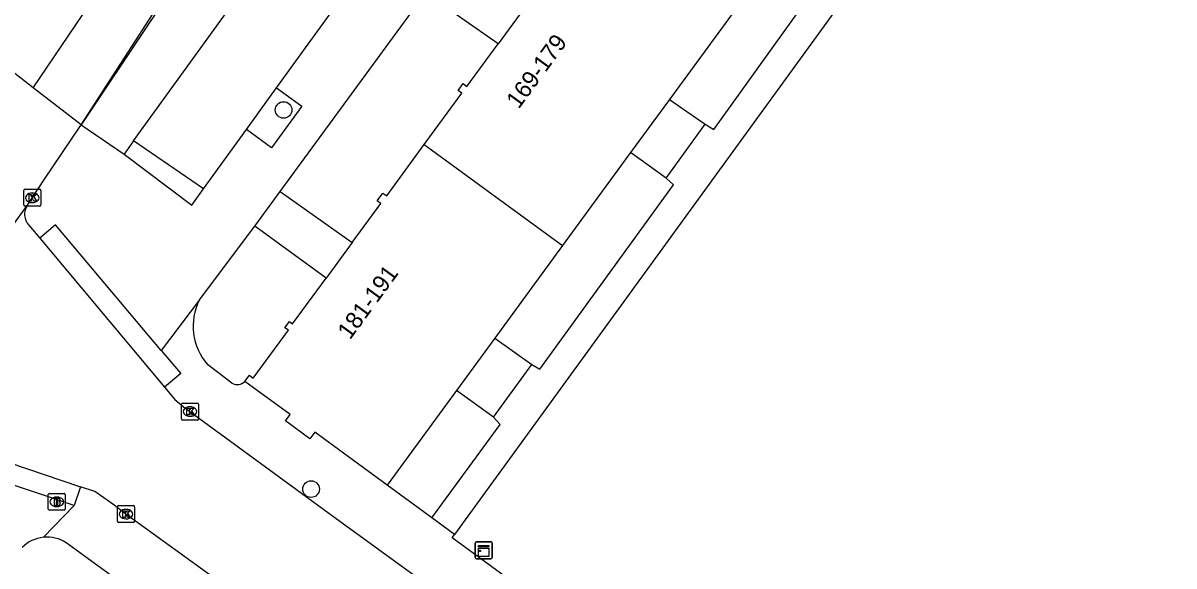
# Model space of a CAD drawing. Extents: x 160107 to 160928, y 382056 to 382918.
# Drawn here: x 160276.1 to 160343.9, y 382374.2 to 382406.2 of the extents above; entities that cross this region are included whole.
import ezdxf

# ---------------------------------------------------------------- set-up
doc = ezdxf.new("R2010")
doc.units = 0
for name, color, linetype in [('IMGEO_Boom', 7, 'Continuous'), ('IMGEO_Brandkraan', 7, 'Continuous'), ('IMGEO_Kast', 7, 'Continuous'), ('IMGEO_Kolk', 7, 'Continuous'), ('IMGEO_Pand', 7, 'Continuous'), ('IMGEO_Pand_nummerreeks', 7, 'Continuous'), ('IMGEO_Rijbaan_lokaal_gesloten', 7, 'Continuous'), ('IMGEO_Rijbaan_lokaal_open', 7, 'Continuous'), ('IMGEO_Voetpad_op_trap', 7, 'Continuous'), ('IMGEO_Voetpad_open', 7, 'Continuous')]:
    doc.layers.add(name, color=color, linetype=linetype)

msp = doc.modelspace()

# ---------------------------------------------------------------- linework, layer by layer
at = {"layer": 'IMGEO_Boom'}
for centre in [(160291.475, 382401.06), (160293.091, 382378.734)]:
    msp.add_circle(centre, 0.489, dxfattribs=at)
at = {"layer": 'IMGEO_Brandkraan'}
for p, q in [((160277.626, 382377.56), (160277.626, 382378.412)), ((160277.701, 382378.486), (160278.553, 382378.486)), ((160278.627, 382378.412), (160278.627, 382377.56)), ((160278.137, 382377.706), (160278.112, 382377.706)), ((160278.114, 382378.266), (160278.139, 382378.266)), ((160278.553, 382377.486), (160277.701, 382377.486))]:
    msp.add_line(p, q, dxfattribs=at)
for points in [[(160277.626, 382377.56), (160277.626, 382378.412)], [(160277.701, 382378.486), (160278.553, 382378.486)], [(160278.627, 382378.412), (160278.627, 382377.56)], [(160277.974, 382378.186), (160277.974, 382377.786), (160278.187, 382377.786)], [(160278.205, 382378.186), (160277.974, 382378.186)], [(160278.153, 382378.105), (160278.099, 382378.105), (160278.099, 382378.029)], [(160278.099, 382378.029), (160278.152, 382378.029)], [(160278.161, 382377.953), (160278.099, 382377.953), (160278.099, 382377.872)], [(160278.099, 382377.872), (160278.161, 382377.872)], [(160278.553, 382377.486), (160277.701, 382377.486)]]:
    msp.add_lwpolyline(points, dxfattribs=at)
for centre, radius, start, end in [((160277.703, 382378.41), 0.0765, 91.55205, 178.44795), ((160277.703, 382378.41), 0.0765, 91.55205, 178.44795), ((160278.551, 382378.41), 0.0765, 1.55205, 88.44795), ((160278.551, 382378.41), 0.0765, 1.55205, 88.44795), ((160278.154, 382378.067), 0.0379, 267.82845, 90.93552), ((160278.162, 382377.912), 0.0404, 269.87594, 90.50774), ((160278.193, 382378.037), 0.251, 268.66757, 293.53466), ((160278.209, 382378.041), 0.145, 59.4692, 91.53667), ((160278.234, 382378.088), 0.0922, 285.51372, 58.15012), ((160278.239, 382377.896), 0.105, 301.31148, 78.98903), ((160277.703, 382377.562), 0.0765, 181.55205, 268.44795), ((160277.703, 382377.562), 0.0765, 181.55205, 268.44795), ((160278.551, 382377.562), 0.0765, 271.55205, 358.44795), ((160278.551, 382377.562), 0.0765, 271.55205, 358.44795)]:
    msp.add_arc(centre, radius, start, end, dxfattribs=at)
for centre, major_axis, ratio, start_param, end_param in [((160278.113, 382377.986), (-0.387, 0.002), 0.722429, 4.712389, 7.853982), ((160278.138, 382377.986), (-0.39, 0.002), 0.717154, 1.570796, 4.712389)]:
    msp.add_ellipse(centre, major_axis=major_axis, ratio=ratio, start_param=start_param, end_param=end_param, dxfattribs=at)
at = {"layer": 'IMGEO_Kast'}
for p, q in [((160302.829, 382375.633), (160303.67, 382375.633)), ((160303.67, 382375.633), (160302.829, 382375.633)), ((160302.754, 382374.708), (160302.754, 382375.549)), ((160302.754, 382375.549), (160302.754, 382374.708)), ((160303.754, 382375.558), (160303.754, 382374.717)), ((160303.754, 382374.717), (160303.754, 382375.558)), ((160303.679, 382374.633), (160302.838, 382374.633)), ((160302.838, 382374.633), (160303.679, 382374.633))]:
    msp.add_line(p, q, dxfattribs=at)
for points in [[(160302.949, 382375.423), (160303.549, 382375.423), (160303.549, 382375.338), (160302.949, 382375.338), (160302.949, 382375.423)], [(160302.949, 382375.248), (160303.549, 382375.248), (160303.549, 382374.759), (160302.949, 382374.759), (160302.949, 382375.248)]]:
    msp.add_lwpolyline(points, dxfattribs=at)
msp.add_circle((160303.033, 382375.097), 0.0377, dxfattribs=at)
for centre, start, end in [((160302.832, 382375.555), 92.4484, 184.28452), ((160302.832, 382375.555), 92.4484, 184.28452), ((160303.676, 382375.555), 2.4484, 94.28452), ((160303.676, 382375.555), 2.4484, 94.28452), ((160302.832, 382374.711), 182.4484, 274.28452), ((160302.832, 382374.711), 182.4484, 274.28452), ((160303.676, 382374.711), 272.4484, 4.28452), ((160303.676, 382374.711), 272.4484, 4.28452)]:
    msp.add_arc(centre, 0.0779, start, end, dxfattribs=at)
at = {"layer": 'IMGEO_Kolk'}
for p, q in [((160276.182, 382395.465), (160276.182, 382396.317)), ((160276.257, 382396.391), (160277.109, 382396.391)), ((160276.67, 382396.171), (160276.695, 382396.171)), ((160277.183, 382396.317), (160277.183, 382395.465)), ((160277.109, 382395.391), (160276.257, 382395.391)), ((160276.693, 382395.611), (160276.668, 382395.611)), ((160285.542, 382383.802), (160286.394, 382383.802)), ((160285.467, 382382.876), (160285.467, 382383.728)), ((160285.955, 382383.582), (160285.98, 382383.582)), ((160286.468, 382383.728), (160286.468, 382382.876)), ((160286.394, 382382.802), (160285.542, 382382.802)), ((160285.978, 382383.022), (160285.953, 382383.022)), ((160281.7, 382376.838), (160281.7, 382377.69)), ((160281.775, 382377.764), (160282.627, 382377.764)), ((160282.701, 382377.69), (160282.701, 382376.838)), ((160282.211, 382376.984), (160282.186, 382376.984)), ((160282.188, 382377.544), (160282.213, 382377.544)), ((160282.627, 382376.764), (160281.775, 382376.764))]:
    msp.add_line(p, q, dxfattribs=at)
for points in [[(160276.182, 382395.465), (160276.182, 382396.317)], [(160276.257, 382396.391), (160277.109, 382396.391)], [(160276.503, 382396.091), (160276.626, 382396.091), (160276.626, 382395.94), (160276.756, 382396.091), (160276.92, 382396.091), (160276.774, 382395.94), (160276.927, 382395.691), (160276.775, 382395.691), (160276.69, 382395.855), (160276.626, 382395.788), (160276.626, 382395.691), (160276.503, 382395.691), (160276.503, 382396.091)], [(160277.183, 382396.317), (160277.183, 382395.465)], [(160277.109, 382395.391), (160276.257, 382395.391)], [(160285.542, 382383.802), (160286.394, 382383.802)], [(160285.467, 382382.876), (160285.467, 382383.728)], [(160285.788, 382383.502), (160285.911, 382383.502), (160285.911, 382383.351), (160286.041, 382383.502), (160286.205, 382383.502), (160286.059, 382383.351), (160286.212, 382383.102), (160286.06, 382383.102), (160285.975, 382383.266), (160285.911, 382383.199), (160285.911, 382383.102), (160285.788, 382383.102), (160285.788, 382383.502)], [(160286.468, 382383.728), (160286.468, 382382.876)], [(160286.394, 382382.802), (160285.542, 382382.802)], [(160281.7, 382376.838), (160281.7, 382377.69)], [(160281.775, 382377.764), (160282.627, 382377.764)], [(160282.701, 382377.69), (160282.701, 382376.838)], [(160282.021, 382377.464), (160282.144, 382377.464), (160282.144, 382377.313), (160282.274, 382377.464), (160282.438, 382377.464), (160282.292, 382377.313), (160282.445, 382377.064), (160282.293, 382377.064), (160282.208, 382377.228), (160282.144, 382377.161), (160282.144, 382377.064), (160282.021, 382377.064), (160282.021, 382377.464)], [(160282.627, 382376.764), (160281.775, 382376.764)]]:
    msp.add_lwpolyline(points, dxfattribs=at)
for centre, start, end in [((160276.259, 382396.315), 91.55205, 178.44795), ((160276.259, 382396.315), 91.55205, 178.44795), ((160277.107, 382396.315), 1.55205, 88.44795), ((160277.107, 382396.315), 1.55205, 88.44795), ((160276.259, 382395.467), 181.55205, 268.44795), ((160276.259, 382395.467), 181.55205, 268.44795), ((160277.107, 382395.467), 271.55205, 358.44795), ((160277.107, 382395.467), 271.55205, 358.44795), ((160285.544, 382383.726), 91.55205, 178.44795), ((160285.544, 382383.726), 91.55205, 178.44795), ((160286.392, 382383.726), 1.55205, 88.44795), ((160286.392, 382383.726), 1.55205, 88.44795), ((160285.544, 382382.878), 181.55205, 268.44795), ((160285.544, 382382.878), 181.55205, 268.44795), ((160286.392, 382382.878), 271.55205, 358.44795), ((160286.392, 382382.878), 271.55205, 358.44795), ((160281.777, 382377.688), 91.55205, 178.44795), ((160281.777, 382377.688), 91.55205, 178.44795), ((160282.625, 382377.688), 1.55205, 88.44795), ((160282.625, 382377.688), 1.55205, 88.44795), ((160281.777, 382376.84), 181.55205, 268.44795), ((160281.777, 382376.84), 181.55205, 268.44795), ((160282.625, 382376.84), 271.55205, 358.44795), ((160282.625, 382376.84), 271.55205, 358.44795)]:
    msp.add_arc(centre, 0.0765, start, end, dxfattribs=at)
for centre, major_axis, ratio, start_param, end_param in [((160276.669, 382395.891), (-0.387, 0.002), 0.722429, 4.712389, 7.853982), ((160276.694, 382395.891), (-0.39, 0.002), 0.717154, 1.570796, 4.712389), ((160285.954, 382383.302), (-0.387, 0.002), 0.722429, 4.712389, 7.853982), ((160285.979, 382383.302), (-0.39, 0.002), 0.717154, 1.570796, 4.712389), ((160282.187, 382377.264), (-0.387, 0.002), 0.722429, 4.712389, 7.853982), ((160282.212, 382377.264), (-0.39, 0.002), 0.717154, 1.570796, 4.712389)]:
    msp.add_ellipse(centre, major_axis=major_axis, ratio=ratio, start_param=start_param, end_param=end_param, dxfattribs=at)
at = {"layer": 'IMGEO_Pand'}
for points in [[(160305.61, 382407.024), (160304.093, 382404.95)], [(160318.049, 382406.957), (160314.189, 382401.682)], [(160299.756, 382399.029), (160301.968, 382402.051), (160301.746, 382402.213), (160302.04, 382402.614), (160302.264, 382402.451), (160304.093, 382404.95)], [(160314.189, 382401.682), (160311.897, 382398.552)], [(160295.513, 382393.253), (160297.193, 382395.55), (160296.98, 382395.706), (160297.32, 382396.17), (160297.544, 382396.006), (160299.756, 382399.029)], [(160299.756, 382399.029), (160307.89, 382393.076)], [(160311.897, 382398.552), (160307.89, 382393.076)], [(160295.513, 382393.253), (160293.982, 382391.162)], [(160307.89, 382393.076), (160303.898, 382387.621)], [(160289.194, 382385.073), (160289.46, 382385.436), (160289.693, 382385.265), (160291.757, 382388.086), (160291.556, 382388.234), (160291.822, 382388.598), (160292.007, 382388.462), (160293.982, 382391.162)], [(160303.898, 382387.621), (160301.64, 382384.534)], [(160297.565, 382378.966), (160293.311, 382382.079), (160293.028, 382381.692), (160291.588, 382382.746), (160291.862, 382383.12), (160289.194, 382385.073)], [(160301.64, 382384.534), (160297.565, 382378.966)]]:
    msp.add_lwpolyline(points, dxfattribs=at)
at = {"layer": 'IMGEO_Rijbaan_lokaal_gesloten'}
for points in [[(160279.56, 382400.188), (160301.652, 382434.38), (160309.697, 382447.037), (160313.151, 382452.427), (160316.257, 382457.272), (160323.13, 382467.898), (160332.581, 382482.04), (160349.295, 382505.089), (160381.863, 382549.702), (160400.607, 382574.392), (160417.871, 382596.453)], [(160276.738, 382402.368), (160280.935, 382408.595), (160287.326, 382418.47), (160289.488, 382421.75), (160291.614, 382425.014), (160293.76, 382428.341), (160295.936, 382431.648), (160298.071, 382434.902), (160300.208, 382438.188), (160302.353, 382441.473), (160304.519, 382444.85), (160306.716, 382448.165), (160308.824, 382451.376), (160311.752, 382455.817)], [(160294.004, 382421.442), (160283.59, 382406.211), (160279.56, 382400.188)], [(160276.738, 382402.368), (160274.009, 382404.475)], [(160279.56, 382400.188), (160276.738, 382402.368)], [(160276.396, 382395.463), (160277.371, 382396.919), (160279.56, 382400.188)], [(160266.987, 382382.454), (160276.396, 382395.463)]]:
    msp.add_lwpolyline(points, dxfattribs=at)
at = {"layer": 'IMGEO_Rijbaan_lokaal_open'}
for points in [[(160282.644, 382399.239), (160294.103, 382415.076)], [(160291.056, 382402.365), (160297.372, 382411.107)], [(160289.282, 382399.909), (160291.056, 382402.365)], [(160286.754, 382396.408), (160289.282, 382399.909)], [(160282.644, 382399.239), (160282.085, 382398.465)], [(160286.754, 382396.408), (160282.644, 382399.239)], [(160282.085, 382398.465), (160286.068, 382395.458), (160286.754, 382396.408)], [(160276.49, 382394.271), (160277.133, 382393.503)], [(160277.133, 382393.503), (160284.463, 382384.743)], [(160284.463, 382384.743), (160285.08, 382384.005), (160285.586, 382383.575), (160285.964, 382383.301), (160294.357, 382377.17), (160324.727, 382355.09), (160327.474, 382353.093), (160331.722, 382350.005)], [(160268.988, 382382.432), (160279.52, 382378.878)], [(160316.701, 382352.253), (160310.176, 382356.994), (160289.487, 382371.973), (160282.198, 382377.265), (160281.433, 382377.842), (160280.36, 382378.595), (160279.52, 382378.878)]]:
    msp.add_lwpolyline(points, dxfattribs=at)
msp.add_arc((160277.179, 382394.925), 0.95, 145.51346, 223.50446, dxfattribs=at)
at = {"layer": 'IMGEO_Voetpad_op_trap'}
for points in [[(160314.189, 382401.682), (160316.293, 382400.219)], [(160313.998, 382397.036), (160311.897, 382398.552)], [(160303.898, 382387.621), (160306.083, 382386.071)], [(160303.828, 382382.967), (160301.64, 382384.534)]]:
    msp.add_lwpolyline(points, dxfattribs=at)
at = {"layer": 'IMGEO_Voetpad_open'}
for points in [[(160370.829, 382398.747), (160336.272, 382423.908), (160301.535, 382376.068)], [(160316.293, 382400.219), (160316.804, 382399.911), (160324.45, 382410.594), (160324.208, 382410.933)], [(160291.277, 382396.257), (160299.818, 382407.964)], [(160304.093, 382404.95), (160299.818, 382407.964)], [(160291.056, 382402.365), (160292.547, 382401.286), (160290.77, 382398.832), (160289.282, 382399.909)], [(160279.56, 382400.188), (160282.085, 382398.465)], [(160313.998, 382397.036), (160316.293, 382400.219)], [(160306.083, 382386.071), (160306.555, 382385.803), (160314.43, 382396.648), (160313.998, 382397.036)], [(160289.787, 382394.218), (160291.277, 382396.257)], [(160291.277, 382396.257), (160295.513, 382393.253)], [(160284.277, 382386.902), (160278.042, 382394.289), (160277.133, 382393.503)], [(160286.52, 382389.88), (160289.787, 382394.218)], [(160293.982, 382391.162), (160289.787, 382394.218)], [(160286.52, 382389.88), (160284.277, 382386.902)], [(160284.277, 382386.902), (160285.427, 382385.54), (160284.463, 382384.743)], [(160288.436, 382384.978), (160287, 382386.071)], [(160303.828, 382382.967), (160306.083, 382386.071)], [(160279.141, 382377.768), (160268.611, 382381.311), (160268.988, 382382.432)], [(160300.192, 382377.049), (160304.221, 382382.549), (160303.828, 382382.967)], [(160279.52, 382378.878), (160279.141, 382377.768)], [(160300.192, 382377.049), (160297.565, 382378.966)], [(160277.338, 382375.9), (160279.141, 382377.768)], [(160301.535, 382376.068), (160300.192, 382377.049)], [(160333.47, 382352.414), (160326.781, 382357.302), (160301.385, 382375.861), (160301.535, 382376.068)], [(160285.195, 382369.616), (160285.7, 382370.469), (160278.683, 382375.576)]]:
    msp.add_lwpolyline(points, dxfattribs=at)
for centre, radius, start, end in [((160289.562, 382388.329), 3.415, 152.9793, 221.3855), ((160288.756, 382385.497), 0.609, 238.32581, 315.96143), ((160277.561, 382373.868), 2.045, 96.2565, 135.79922), ((160277.559, 382373.865), 2.047, 56.70525, 96.20663)]:
    msp.add_arc(centre, radius, start, end, dxfattribs=at)

# ---------------------------------------------------------------- texts
at = {"layer": 'IMGEO_Pand_nummerreeks'}
for s, rotation, p in [('169-179', 53.88095, (160305.312, 382401.078)), ('181-191', 53.82938, (160295.381, 382387.487))]:
    msp.add_text(s, height=1, rotation=rotation, dxfattribs=at).set_placement(p)

doc.saveas('drawing.dxf')
